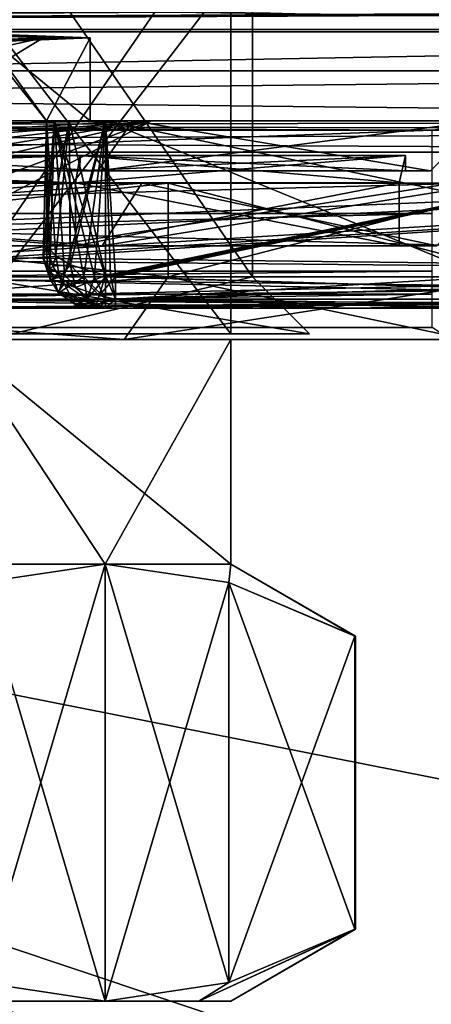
# Model space of a CAD drawing. Header units: metres. Extents: x -205 to 205, y -82 to 82.
# Tile 326 of 426: x 142.61 to 149.2, y -56.65 to -40.88. Entities that reach past the tile are written whole.
import ezdxf

# ---------------------------------------------------------------- set-up
doc = ezdxf.new("R2010")
doc.units = ezdxf.units.M
doc.layers.add('solid_PRT0003', color=7, linetype='CONTINUOUS')

msp = doc.modelspace()

# ---------------------------------------------------------------- linework, layer by layer
at = {"layer": 'solid_PRT0003'}
for points in [[(0, -75), (0, 75), (200, 75)], [(200, -75), (0, -75), (200, 75)], [(89.953697, -41.035542, 108.5), (173.489243, -37.5, 108.5), (88.489235, -37.5, 108.5)], [(89.953697, -41.035542, 108.5), (172.02478, -41.035538, 108.5), (173.489243, -37.5, 108.5)], [(141.843323, -45, 35.354095), (141.843323, -38.484272, 35.354088), (146.339233, -38.484272, 24.5)], [(146.339233, -45, 24.5), (146.339233, -38.484272, 24.5), (141.843323, -38.484272, 13.645911)], [(141.843323, -45, 35.354095), (146.339233, -38.484272, 24.5), (146.339233, -45, 24.5)], [(146.339233, -45, 24.5), (141.843323, -38.484272, 13.645911), (141.843323, -45, 13.645904)], [(90.963112, -40.026123, 108.410858), (168.489243, -41.072483, 108.410858), (93.489235, -41.072483, 108.410858)], [(90.963112, -40.026123, 108.410858), (171.015366, -40.026123, 108.410858), (168.489243, -41.072483, 108.410858)], [(141.59584, -45.910858, 13.893401), (141.59584, -40.199924, 13.893398), (145.989243, -40.199924, 24.5)], [(145.989243, -45.910858, 24.5), (145.989243, -40.199924, 24.5), (141.59584, -40.199924, 35.106602)], [(145.989243, -45.910858, 24.5), (141.59584, -45.910858, 13.893401), (145.989243, -40.199924, 24.5)], [(141.59584, -45.910858, 35.106598), (145.989243, -45.910858, 24.5), (141.59584, -40.199924, 35.106602)], [(150.091385, -40.722591, 75), (111.887085, -40.722591, 75), (93.489235, -41.072483, 108.410858)], [(151.187088, -40.722591, 75), (150.091385, -40.722591, 75), (93.489235, -41.072483, 108.410858)], [(161.731644, -40.722591, 75), (151.187088, -40.722591, 75), (93.489235, -41.072483, 108.410858)], [(165.102692, -40.722591, 75), (161.731644, -40.722591, 75), (93.489235, -41.072483, 108.410858)], [(168.489243, -40.722591, 75), (165.102692, -40.722591, 75), (93.489235, -41.072483, 108.410858)], [(168.489243, -41.072483, 108.410858), (168.489243, -40.722591, 75), (93.489235, -41.072483, 108.410858)], [(89.953697, -41.035542, 108.5), (93.489235, -42.5, 108.5), (172.02478, -41.035538, 108.5)], [(93.489235, -42.5, 108.5), (168.489243, -42.5, 108.5), (172.02478, -41.035538, 108.5)], [(142.030838, -41.104012, 54.124638), (139.357712, -42.5, 50.880692), (143.037094, -42.5, 56.327274)], [(140.515549, -41.713085, 54.987789), (141.376129, -41.107914, 54.497135), (142.983002, -41.170712, 60.493687)], [(141.376129, -41.107914, 54.497135), (142.030838, -41.104012, 54.124638), (143.739243, -41.170776, 60.500038)], [(142.983002, -41.170712, 60.493687), (141.376129, -41.107914, 54.497135), (143.739243, -41.170776, 60.500038)], [(142.030838, -41.104012, 54.124638), (143.037094, -42.5, 56.327274), (143.739243, -42.5, 60.5)], [(143.739243, -41.170776, 60.500038), (142.030838, -41.104012, 54.124638), (143.739243, -42.5, 60.5)], [(142.030792, -41.237541, 66.87545), (143.037094, -42.5, 64.672729), (139.393173, -42.5, 70.088333)], [(141.989243, -41.770679, 60.487469), (140.515549, -41.713085, 54.987789), (142.983002, -41.170712, 60.493687)], [(141.376236, -41.233509, 66.490128), (142.983002, -41.170712, 60.493687), (143.739243, -41.170776, 60.500038)], [(141.989243, -41.770679, 60.487469), (142.983002, -41.170712, 60.493687), (141.376236, -41.233509, 66.490128)], [(141.376236, -41.233509, 66.490128), (143.739243, -41.170776, 60.500038), (142.030792, -41.237541, 66.87545)], [(142.030792, -41.237541, 66.87545), (143.739243, -41.170776, 60.500038), (143.037094, -42.5, 64.672729)], [(143.739243, -41.170776, 60.500038), (143.739243, -42.5, 60.5), (143.037094, -42.5, 64.672729)], [(168.489243, -41.700001, 106.5), (168.489243, -42.5, 107), (93.489235, -42.5, 107)], [(168.489243, -41.700001, 104.5), (168.489243, -42.5, 105), (93.489235, -42.5, 105)], [(93.489235, -41.700001, 106.5), (93.489235, -42.5, 106), (168.489243, -42.5, 106)], [(93.489235, -41.700001, 106.5), (168.489243, -42.5, 106), (168.489243, -41.700001, 106.5)], [(168.489243, -41.700001, 102.5), (168.489243, -42.5, 103), (93.489235, -42.5, 103)], [(93.489235, -41.700001, 104.5), (93.489235, -42.5, 104), (168.489243, -42.5, 104)], [(168.489243, -41.700001, 104.5), (93.489235, -41.700001, 104.5), (168.489243, -42.5, 104)], [(168.489243, -41.700001, 100.5), (168.489243, -42.5, 101), (93.489235, -42.5, 101)], [(93.489235, -41.700001, 102.5), (93.489235, -42.5, 102), (168.489243, -42.5, 102)], [(168.489243, -41.700001, 102.5), (93.489235, -41.700001, 102.5), (168.489243, -42.5, 102)], [(168.489243, -41.700001, 98.5), (168.489243, -42.5, 99), (93.489235, -42.5, 99)], [(93.489235, -41.700001, 100.5), (93.489235, -42.5, 100), (168.489243, -42.5, 100)], [(168.489243, -41.700001, 100.5), (93.489235, -41.700001, 100.5), (168.489243, -42.5, 100)], [(168.489243, -41.700001, 96.5), (168.489243, -42.5, 97), (93.489235, -42.5, 97)], [(93.489235, -41.700001, 98.5), (93.489235, -42.5, 98), (168.489243, -42.5, 98)], [(168.489243, -41.700001, 98.5), (93.489235, -41.700001, 98.5), (168.489243, -42.5, 98)], [(168.489243, -41.700001, 94.5), (168.489243, -42.5, 95), (93.489235, -42.5, 95)], [(93.489235, -41.700001, 96.5), (93.489235, -42.5, 96), (168.489243, -42.5, 96)], [(168.489243, -41.700001, 96.5), (93.489235, -41.700001, 96.5), (168.489243, -42.5, 96)], [(168.489243, -41.700001, 92.5), (168.489243, -42.5, 93), (93.489235, -42.5, 93)], [(93.489235, -41.700001, 94.5), (93.489235, -42.5, 94), (168.489243, -42.5, 94)], [(168.489243, -41.700001, 94.5), (93.489235, -41.700001, 94.5), (168.489243, -42.5, 94)], [(168.489243, -41.700001, 90.5), (168.489243, -42.5, 91), (93.489235, -42.5, 91)], [(93.489235, -41.700001, 92.5), (93.489235, -42.5, 92), (168.489243, -42.5, 92)], [(168.489243, -41.700001, 92.5), (93.489235, -41.700001, 92.5), (168.489243, -42.5, 92)], [(168.489243, -41.700001, 88.5), (168.489243, -42.5, 89), (93.489235, -42.5, 89)], [(93.489235, -41.700001, 90.5), (93.489235, -42.5, 90), (168.489243, -42.5, 90)], [(168.489243, -41.700001, 90.5), (93.489235, -41.700001, 90.5), (168.489243, -42.5, 90)], [(168.489243, -41.700001, 86.5), (168.489243, -42.5, 87), (93.489235, -42.5, 87)], [(93.489235, -41.700001, 88.5), (93.489235, -42.5, 88), (168.489243, -42.5, 88)], [(168.489243, -41.700001, 88.5), (93.489235, -41.700001, 88.5), (168.489243, -42.5, 88)], [(168.489243, -41.700001, 84.5), (168.489243, -42.5, 85), (93.489235, -42.5, 85)], [(93.489235, -41.700001, 86.5), (93.489235, -42.5, 86), (168.489243, -42.5, 86)], [(168.489243, -41.700001, 86.5), (93.489235, -41.700001, 86.5), (168.489243, -42.5, 86)], [(168.489243, -41.700001, 82.5), (168.489243, -42.5, 83), (93.489235, -42.5, 83)], [(93.489235, -41.700001, 84.5), (93.489235, -42.5, 84), (168.489243, -42.5, 84)], [(168.489243, -41.700001, 84.5), (93.489235, -41.700001, 84.5), (168.489243, -42.5, 84)], [(168.489243, -41.700001, 80.5), (168.489243, -42.5, 81), (93.489235, -42.5, 81)], [(93.489235, -41.700001, 82.5), (93.489235, -42.5, 82), (168.489243, -42.5, 82)], [(168.489243, -41.700001, 82.5), (93.489235, -41.700001, 82.5), (168.489243, -42.5, 82)], [(168.489243, -41.700001, 78.5), (168.489243, -42.5, 79), (93.489235, -42.5, 79)], [(93.489235, -41.700001, 80.5), (93.489235, -42.5, 80), (168.489243, -42.5, 80)], [(168.489243, -41.700001, 80.5), (93.489235, -41.700001, 80.5), (168.489243, -42.5, 80)], [(168.489243, -41.700001, 76.5), (168.489243, -42.5, 77), (93.489235, -42.5, 77)], [(93.489235, -41.700001, 78.5), (93.489235, -42.5, 78), (168.489243, -42.5, 78)], [(168.489243, -41.700001, 78.5), (93.489235, -41.700001, 78.5), (168.489243, -42.5, 78)], [(93.489235, -41.700001, 76.5), (93.489235, -42.5, 76), (168.489243, -42.5, 76)], [(168.489243, -41.700001, 76.5), (93.489235, -41.700001, 76.5), (168.489243, -42.5, 76)], [(93.489235, -41.700001, 106.5), (168.489243, -41.700001, 106.5), (93.489235, -42.5, 107)], [(168.489243, -41.700001, 104.5), (93.489235, -42.5, 105), (93.489235, -41.700001, 104.5)], [(168.489243, -41.700001, 102.5), (93.489235, -42.5, 103), (93.489235, -41.700001, 102.5)], [(168.489243, -41.700001, 100.5), (93.489235, -42.5, 101), (93.489235, -41.700001, 100.5)], [(168.489243, -41.700001, 98.5), (93.489235, -42.5, 99), (93.489235, -41.700001, 98.5)], [(168.489243, -41.700001, 96.5), (93.489235, -42.5, 97), (93.489235, -41.700001, 96.5)], [(168.489243, -41.700001, 94.5), (93.489235, -42.5, 95), (93.489235, -41.700001, 94.5)], [(168.489243, -41.700001, 92.5), (93.489235, -42.5, 93), (93.489235, -41.700001, 92.5)], [(168.489243, -41.700001, 90.5), (93.489235, -42.5, 91), (93.489235, -41.700001, 90.5)], [(168.489243, -41.700001, 88.5), (93.489235, -42.5, 89), (93.489235, -41.700001, 88.5)], [(168.489243, -41.700001, 86.5), (93.489235, -42.5, 87), (93.489235, -41.700001, 86.5)], [(168.489243, -41.700001, 84.5), (93.489235, -42.5, 85), (93.489235, -41.700001, 84.5)], [(168.489243, -41.700001, 82.5), (93.489235, -42.5, 83), (93.489235, -41.700001, 82.5)], [(168.489243, -41.700001, 80.5), (93.489235, -42.5, 81), (93.489235, -41.700001, 80.5)], [(168.489243, -41.700001, 78.5), (93.489235, -42.5, 79), (93.489235, -41.700001, 78.5)], [(168.489243, -41.700001, 76.5), (93.489235, -42.5, 77), (93.489235, -41.700001, 76.5)], [(93.489235, -42.5, 108.5), (168.489243, -42.5, 107), (168.489243, -42.5, 108.5)], [(93.489235, -42.5, 108.5), (93.489235, -42.5, 107), (168.489243, -42.5, 107)], [(93.489235, -42.5, 106), (168.489243, -42.5, 105), (168.489243, -42.5, 106)], [(93.489235, -42.5, 106), (93.489235, -42.5, 105), (168.489243, -42.5, 105)], [(93.489235, -42.5, 104), (168.489243, -42.5, 103), (168.489243, -42.5, 104)], [(93.489235, -42.5, 104), (93.489235, -42.5, 103), (168.489243, -42.5, 103)], [(93.489235, -42.5, 102), (168.489243, -42.5, 101), (168.489243, -42.5, 102)], [(93.489235, -42.5, 102), (93.489235, -42.5, 101), (168.489243, -42.5, 101)], [(93.489235, -42.5, 100), (168.489243, -42.5, 99), (168.489243, -42.5, 100)], [(93.489235, -42.5, 100), (93.489235, -42.5, 99), (168.489243, -42.5, 99)], [(93.489235, -42.5, 98), (168.489243, -42.5, 97), (168.489243, -42.5, 98)], [(93.489235, -42.5, 98), (93.489235, -42.5, 97), (168.489243, -42.5, 97)], [(93.489235, -42.5, 96), (168.489243, -42.5, 95), (168.489243, -42.5, 96)], [(93.489235, -42.5, 96), (93.489235, -42.5, 95), (168.489243, -42.5, 95)], [(93.489235, -42.5, 94), (168.489243, -42.5, 93), (168.489243, -42.5, 94)], [(93.489235, -42.5, 94), (93.489235, -42.5, 93), (168.489243, -42.5, 93)], [(93.489235, -42.5, 92), (168.489243, -42.5, 91), (168.489243, -42.5, 92)], [(93.489235, -42.5, 92), (93.489235, -42.5, 91), (168.489243, -42.5, 91)], [(93.489235, -42.5, 90), (168.489243, -42.5, 89), (168.489243, -42.5, 90)], [(93.489235, -42.5, 90), (93.489235, -42.5, 89), (168.489243, -42.5, 89)], [(93.489235, -42.5, 88), (168.489243, -42.5, 87), (168.489243, -42.5, 88)], [(93.489235, -42.5, 88), (93.489235, -42.5, 87), (168.489243, -42.5, 87)], [(93.489235, -42.5, 86), (168.489243, -42.5, 85), (168.489243, -42.5, 86)], [(93.489235, -42.5, 86), (93.489235, -42.5, 85), (168.489243, -42.5, 85)], [(93.489235, -42.5, 84), (168.489243, -42.5, 83), (168.489243, -42.5, 84)], [(93.489235, -42.5, 84), (93.489235, -42.5, 83), (168.489243, -42.5, 83)], [(93.489235, -42.5, 82), (168.489243, -42.5, 81), (168.489243, -42.5, 82)], [(93.489235, -42.5, 82), (93.489235, -42.5, 81), (168.489243, -42.5, 81)], [(93.489235, -42.5, 80), (168.489243, -42.5, 79), (168.489243, -42.5, 80)], [(93.489235, -42.5, 80), (93.489235, -42.5, 79), (168.489243, -42.5, 79)], [(93.489235, -42.5, 78), (168.489243, -42.5, 77), (168.489243, -42.5, 78)], [(93.489235, -42.5, 78), (93.489235, -42.5, 77), (168.489243, -42.5, 77)], [(93.489235, -42.5, 76), (168.489243, -42.5, 75.5), (168.489243, -42.5, 76)], [(93.489235, -42.5, 76), (93.489235, -42.5, 75.5), (168.489243, -42.5, 75.5)], [(93.489235, -42.646446, 75.146446), (168.489243, -42.5, 75.5), (93.489235, -42.5, 75.5)], [(168.489243, -42.646446, 75.146446), (168.489243, -42.5, 75.5), (93.489235, -42.646446, 75.146446)], [(130.989243, -42.5, 43.5), (168.489243, -42.5, 45.5), (93.489235, -42.5, 45.5)], [(168.489243, -42.646446, 45.853554), (93.489235, -42.5, 45.5), (168.489243, -42.5, 45.5)], [(93.489235, -42.646446, 45.853554), (93.489235, -42.5, 45.5), (168.489243, -42.646446, 45.853554)], [(112.056351, -42.5, 3.5), (112.783806, -42.647507, 3.5), (149.216187, -42.647507, 3.5)], [(112.056351, -42.5, 3.5), (149.216187, -42.647507, 3.5), (149.922119, -42.5, 3.5)], [(130.989243, -42.5, 5.5), (112.056351, -42.5, 3.5), (149.922119, -42.5, 3.5)], [(130.989243, -42.5, 43.5), (144.424255, -42.5, 37.935024), (168.489243, -42.5, 45.5)], [(144.424255, -42.5, 11.064974), (130.989243, -42.5, 5.5), (149.922119, -42.5, 3.5)], [(130.989243, -43.299999, 6.3), (130.989243, -42.5, 5.5), (144.424255, -42.5, 11.064974)], [(130.989243, -43.299999, 6.3), (144.424255, -42.5, 11.064974), (143.858536, -43.299999, 11.630616)], [(143.858536, -43.299999, 37.369385), (144.424255, -42.5, 37.935024), (130.989243, -42.5, 43.5)], [(143.858536, -43.299999, 37.369385), (130.989243, -42.5, 43.5), (130.989243, -43.299999, 42.700001)], [(139.880951, -45, 48), (155.989212, -42.5, 48), (133.55098, -42.5, 48)], [(139.357712, -42.5, 50.880692), (133.55098, -42.5, 48), (155.989212, -42.5, 48)], [(144.727493, -42.5, 73), (133.55098, -42.655334, 73), (133.55098, -42.5, 73)], [(139.393173, -42.5, 70.088333), (144.727493, -42.5, 73), (133.55098, -42.5, 73)], [(144.727493, -42.5, 73), (134.101166, -43.372124, 73), (133.55098, -42.655334, 73)], [(144.727493, -42.5, 73), (134.638184, -43.671513, 73), (134.101166, -43.372124, 73)], [(144.727493, -42.5, 73), (135.419022, -44.008095, 73), (134.638184, -43.671513, 73)], [(144.727493, -42.5, 73), (136.502304, -44.396141, 73), (135.419022, -44.008095, 73)], [(144.727493, -42.5, 73), (138.342056, -44.863537, 73), (136.502304, -44.396141, 73)], [(144.727493, -42.5, 73), (139.880951, -45, 73), (138.342056, -44.863537, 73)], [(143.167389, -42.5, 55.420036), (139.357712, -42.5, 50.880692), (155.989212, -42.5, 48)], [(143.167389, -42.5, 55.420036), (143.037094, -42.5, 56.327274), (139.357712, -42.5, 50.880692)], [(139.393173, -42.5, 70.088333), (143.982025, -42.5, 66), (144.727493, -42.5, 73)], [(139.393173, -42.5, 70.088333), (143.037094, -42.5, 64.672729), (143.167389, -42.5, 65.579964)], [(139.393173, -42.5, 70.088333), (143.167389, -42.5, 65.579964), (143.982025, -42.5, 66)], [(139.880951, -45, 48), (156.011032, -45, 48), (155.989212, -42.5, 48)], [(155.989212, -42.5, 73), (156.011032, -45, 73), (139.880951, -45, 73)], [(144.727493, -42.5, 73), (155.989212, -42.5, 73), (139.880951, -45, 73)], [(142.985184, -44.704075, 55.920582), (143.037094, -44.5, 56.327274), (143.167389, -42.5, 55.420036)], [(143.093552, -44.86681, 55.541065), (142.985184, -44.704075, 55.920582), (143.167389, -42.5, 55.420036)], [(142.985199, -44.704212, 65.079727), (143.037094, -42.5, 64.672729), (143.037094, -44.5, 64.672729)], [(143.093903, -44.867088, 65.459625), (143.037094, -42.5, 64.672729), (142.985199, -44.704212, 65.079727)], [(143.402054, -42.5, 64.185356), (143.037094, -44.5, 64.672729), (143.037094, -42.5, 64.672729)], [(143.190948, -44.662399, 64.388268), (143.037094, -44.5, 64.672729), (143.402054, -42.5, 64.185356)], [(143.402054, -42.5, 56.814644), (143.739243, -42.5, 60.5), (143.037094, -42.5, 56.327274)], [(143.190903, -44.662354, 56.611656), (143.402054, -42.5, 56.814644), (143.037094, -42.5, 56.327274)], [(143.037094, -44.5, 56.327274), (143.037094, -42.5, 56.327274), (143.167389, -42.5, 55.420036)], [(143.037094, -44.5, 56.327274), (143.190903, -44.662354, 56.611656), (143.037094, -42.5, 56.327274)], [(143.402054, -42.5, 64.185356), (143.037094, -42.5, 64.672729), (143.739243, -42.5, 60.5)], [(143.093903, -44.867088, 65.459625), (143.167389, -42.5, 65.579964), (143.037094, -42.5, 64.672729)], [(143.326385, -44.96714, 55.244923), (143.093552, -44.86681, 55.541065), (143.167389, -42.5, 55.420036)], [(143.326202, -44.967075, 65.754913), (143.167389, -42.5, 65.579964), (143.093903, -44.867088, 65.459625)], [(143.167389, -42.5, 55.420036), (155.989212, -42.5, 48), (143.982025, -42.5, 55)], [(143.326385, -44.96714, 55.244923), (143.167389, -42.5, 55.420036), (143.982025, -42.5, 55)], [(143.982025, -45, 66), (143.982025, -42.5, 66), (143.167389, -42.5, 65.579964)], [(143.807129, -45, 65.984589), (143.982025, -45, 66), (143.167389, -42.5, 65.579964)], [(143.807129, -45, 65.984589), (143.167389, -42.5, 65.579964), (143.637619, -45, 65.93882)], [(143.326202, -44.967075, 65.754913), (143.637619, -45, 65.93882), (143.167389, -42.5, 65.579964)], [(143.190903, -44.662354, 56.611656), (143.420593, -44.803532, 56.827522), (143.402054, -42.5, 56.814644)], [(143.42067, -44.80357, 64.172424), (143.190948, -44.662399, 64.388268), (143.402054, -42.5, 64.185356)], [(143.326385, -44.96714, 55.244923), (143.982025, -42.5, 55), (143.637619, -45, 55.061176)], [(143.402054, -42.5, 56.814644), (143.982025, -44.975231, 57), (143.982025, -42.5, 57)], [(143.420593, -44.803532, 56.827522), (143.982025, -44.975231, 57), (143.402054, -42.5, 56.814644)], [(143.402054, -42.5, 56.814644), (143.982025, -42.5, 57), (143.739243, -42.5, 60.5)], [(143.402054, -42.5, 64.185356), (143.739243, -42.5, 60.5), (143.982025, -42.5, 64)], [(143.42067, -44.80357, 64.172424), (143.402054, -42.5, 64.185356), (143.982025, -42.5, 64)], [(143.42067, -44.80357, 64.172424), (143.982025, -42.5, 64), (143.982025, -44.975231, 64)], [(143.637619, -45, 55.061176), (143.982025, -42.5, 55), (143.807129, -45, 55.015411)], [(143.739243, -42.5, 60.5), (143.982025, -42.5, 57), (143.982025, -42.5, 64)], [(143.807129, -45, 55.015411), (143.982025, -42.5, 55), (143.982025, -45, 55)], [(143.858536, -43.299999, 11.630616), (144.424255, -42.5, 11.064974), (149.989243, -42.5, 24.5)], [(143.858536, -43.299999, 11.630616), (149.989243, -42.5, 24.5), (149.189224, -43.299999, 24.5)], [(149.189224, -43.299999, 24.5), (144.424255, -42.5, 37.935024), (143.858536, -43.299999, 37.369385)], [(143.982025, -42.5, 55), (155.989212, -42.5, 48), (155.989212, -42.5, 55)], [(143.982025, -42.5, 66), (155.989212, -42.5, 66), (144.727493, -42.5, 73)], [(155.989212, -42.5, 64), (144.062317, -44.993767, 64), (143.982025, -44.975231, 64)], [(143.982025, -42.5, 64), (155.989212, -42.5, 64), (143.982025, -44.975231, 64)], [(143.982025, -42.5, 57), (144.144547, -45, 57), (150.077789, -45, 57)], [(143.982025, -42.5, 57), (144.062317, -44.993767, 57), (144.144547, -45, 57)], [(155.989212, -42.5, 57), (143.982025, -42.5, 57), (150.077789, -45, 57)], [(143.982025, -42.5, 57), (143.982025, -44.975231, 57), (144.062317, -44.993767, 57)], [(143.982025, -42.5, 64), (143.982025, -42.5, 57), (155.989212, -42.5, 57)], [(143.982025, -42.5, 64), (155.989212, -42.5, 57), (155.989212, -42.5, 64)], [(155.989212, -42.5, 55), (156.011032, -45, 55), (143.982025, -45, 55)], [(143.982025, -42.5, 55), (155.989212, -42.5, 55), (143.982025, -45, 55)], [(156.011032, -45, 66), (155.989212, -42.5, 66), (143.982025, -42.5, 66)], [(143.982025, -45, 66), (156.011032, -45, 66), (143.982025, -42.5, 66)], [(155.989212, -42.5, 64), (144.144547, -45, 64), (144.062317, -44.993767, 64)], [(155.989212, -42.5, 64), (150.077789, -45, 64), (144.144547, -45, 64)], [(144.424255, -42.5, 37.935024), (168.489243, -42.5, 14.5), (168.489243, -42.5, 45.5)], [(144.424255, -42.5, 37.935024), (154.40741, -42.5, 14.5), (168.489243, -42.5, 14.5)], [(144.424255, -42.5, 37.935024), (149.989243, -42.5, 24.5), (154.40741, -42.5, 14.5)], [(144.424255, -42.5, 11.064974), (149.922119, -42.5, 3.5), (149.922119, -42.5, 12.5)], [(149.989243, -42.5, 24.5), (144.424255, -42.5, 11.064974), (149.922119, -42.5, 12.5)], [(149.189224, -43.299999, 24.5), (149.989243, -42.5, 24.5), (144.424255, -42.5, 37.935024)], [(155.989212, -42.5, 66), (155.989212, -42.5, 73), (144.727493, -42.5, 73)], [(93.489235, -42.646446, 45.853554), (168.489243, -43, 46), (93.489235, -43, 46)], [(93.489235, -42.646446, 45.853554), (168.489243, -42.646446, 45.853554), (168.489243, -43, 46)], [(168.489243, -42.646446, 75.146446), (93.489235, -43, 75), (168.489243, -43, 75)], [(168.489243, -42.646446, 75.146446), (93.489235, -42.646446, 75.146446), (93.489235, -43, 75)], [(112.783806, -43.983814, 3.112886), (149.216187, -43.983814, 3.112886), (149.216187, -42.647507, 3.5)], [(112.783806, -43.983814, 3.112886), (149.216187, -42.647507, 3.5), (112.783806, -42.647507, 3.5)], [(93.489235, -45, 46), (168.489243, -43, 46), (130.989243, -44.558178, 46)], [(93.489235, -43, 46), (168.489243, -43, 46), (93.489235, -45, 46)], [(168.489243, -45, 75), (93.489235, -43, 75), (130.989227, -44.558178, 75)], [(168.489243, -43, 75), (93.489235, -43, 75), (168.489243, -45, 75)], [(168.489243, -43, 46), (133.665665, -44.668198, 46), (130.989243, -44.558178, 46)], [(143.575729, -43.054077, 37.086502), (143.575424, -43.299999, 37.086807), (130.989243, -43.299999, 42.299999)], [(143.575729, -43.054077, 37.086502), (130.989243, -43.299999, 42.299999), (130.989243, -43.054077, 42.299999)], [(130.989243, -43.054077, 6.7), (130.989243, -43.299999, 6.7), (143.575348, -43.299999, 11.913119)], [(143.575729, -43.054077, 11.913499), (130.989243, -43.054077, 6.7), (143.575348, -43.299999, 11.913119)], [(143.575729, -43.054077, 11.913499), (143.50502, -43.489967, 11.98421), (130.989243, -43.489967, 6.8)], [(143.575729, -43.054077, 11.913499), (130.989243, -43.489967, 6.8), (130.989243, -43.266361, 6.77468)], [(130.989243, -43.054077, 42.299999), (130.989243, -43.266361, 42.225319), (143.50502, -43.489967, 37.015789)], [(143.575729, -43.054077, 37.086502), (130.989243, -43.054077, 42.299999), (143.50502, -43.489967, 37.015789)], [(143.575729, -43.054077, 11.913499), (130.989243, -43.266361, 6.77468), (130.989243, -43.054077, 6.7)], [(168.489243, -43, 46), (136.926392, -44.940296, 46), (133.665665, -44.668198, 46)], [(168.489243, -43, 46), (137.599625, -44.985603, 46), (136.926392, -44.940296, 46)], [(168.489243, -43, 46), (138.204666, -45, 46), (137.599625, -44.985603, 46)], [(168.489243, -43, 46), (168.489243, -45, 46), (138.204666, -45, 46)], [(143.575729, -43.054077, 37.086502), (143.50502, -43.489967, 37.015789), (148.68924, -43.489967, 24.5)], [(148.78923, -43.054077, 24.5), (148.68924, -43.489967, 24.5), (143.50502, -43.489967, 11.98421)], [(143.575729, -43.054077, 11.913499), (148.78923, -43.054077, 24.5), (143.50502, -43.489967, 11.98421)], [(143.575729, -43.054077, 11.913499), (143.575348, -43.299999, 11.913119), (148.78923, -43.299999, 24.500015)], [(148.78923, -43.054077, 24.5), (148.78923, -43.299999, 24.500015), (143.575424, -43.299999, 37.086807)], [(148.78923, -43.054077, 24.5), (143.575424, -43.299999, 37.086807), (143.575729, -43.054077, 37.086502)], [(143.575729, -43.054077, 11.913499), (148.78923, -43.299999, 24.500015), (148.78923, -43.054077, 24.5)], [(148.78923, -43.054077, 24.5), (143.575729, -43.054077, 37.086502), (148.68924, -43.489967, 24.5)], [(130.989243, -43.266361, 42.225319), (130.989243, -43.489967, 42.200001), (143.50502, -43.489967, 37.015789)], [(143.575424, -43.299999, 37.086807), (143.858536, -43.299999, 37.369385), (130.989243, -43.299999, 42.700001)], [(143.575424, -43.299999, 37.086807), (130.989243, -43.299999, 42.700001), (130.989243, -43.299999, 42.299999)], [(130.989243, -43.299999, 6.7), (130.989243, -43.299999, 6.3), (143.858536, -43.299999, 11.630616)], [(143.575348, -43.299999, 11.913119), (130.989243, -43.299999, 6.7), (143.858536, -43.299999, 11.630616)], [(148.78923, -43.299999, 24.500015), (143.575348, -43.299999, 11.913119), (143.858536, -43.299999, 11.630616)], [(143.575424, -43.299999, 37.086807), (148.78923, -43.299999, 24.500015), (143.858536, -43.299999, 37.369385)], [(148.78923, -43.299999, 24.500015), (149.189224, -43.299999, 24.5), (143.858536, -43.299999, 37.369385)], [(148.78923, -43.299999, 24.500015), (143.858536, -43.299999, 11.630616), (149.189224, -43.299999, 24.5)], [(143.50502, -43.489967, 11.98421), (143.505081, -44.5, 11.984265), (130.989243, -44.5, 6.8)], [(143.50502, -43.489967, 11.98421), (130.989243, -44.5, 6.8), (130.989243, -43.489967, 6.8)], [(130.989243, -43.489967, 42.200001), (130.989243, -44.5, 42.200001), (143.505066, -44.5, 37.015751)], [(143.50502, -43.489967, 37.015789), (130.989243, -43.489967, 42.200001), (143.505066, -44.5, 37.015751)], [(144.56575, -43.5, 38.076378), (130.989243, -44.5, 42.799999), (130.989243, -43.5, 43.700001)], [(144.56575, -43.5, 38.076378), (143.929352, -44.5, 37.439999), (130.989243, -44.5, 42.799999)], [(144.990036, -43.5, 38.500626), (144.56575, -43.5, 38.076378), (130.989243, -43.5, 43.700001)], [(144.990036, -43.5, 38.500626), (130.989243, -43.5, 43.700001), (130.989243, -43.5, 44.299999)], [(143.929337, -44.5, 11.559986), (130.989243, -43.5, 5.3), (130.989243, -44.5, 6.2)], [(144.565765, -43.5, 10.923637), (130.989243, -43.5, 5.3), (143.929337, -44.5, 11.559986)], [(130.989243, -43.5, 4.7), (130.989243, -43.5, 5.3), (144.565765, -43.5, 10.923637)], [(144.990021, -43.5, 10.499358), (130.989243, -43.5, 4.7), (144.565765, -43.5, 10.923637)], [(144.990021, -43.5, 10.499358), (130.989243, -45, 4.7), (130.989243, -43.5, 4.7)], [(144.989944, -45, 10.499286), (130.989243, -45, 4.7), (144.990021, -43.5, 10.499358)], [(144.989944, -45, 38.500713), (130.989243, -43.5, 44.299999), (130.989243, -45, 44.299999)], [(144.989944, -45, 38.500713), (144.990036, -43.5, 38.500626), (130.989243, -43.5, 44.299999)], [(143.50502, -43.489967, 37.015789), (143.505066, -44.5, 37.015751), (148.689224, -44.5, 24.5)], [(148.68924, -43.489967, 24.5), (143.50502, -43.489967, 37.015789), (148.689224, -44.5, 24.5)], [(143.50502, -43.489967, 11.98421), (148.68924, -43.489967, 24.5), (143.505081, -44.5, 11.984265)], [(148.68924, -43.489967, 24.5), (148.689224, -44.5, 24.5), (143.505081, -44.5, 11.984265)], [(144.565765, -43.5, 10.923637), (143.929337, -44.5, 11.559986), (149.28923, -44.5, 24.500002)], [(150.18924, -43.5, 24.499996), (149.28923, -44.5, 24.500002), (143.929352, -44.5, 37.439999)], [(144.56575, -43.5, 38.076378), (150.18924, -43.5, 24.499996), (143.929352, -44.5, 37.439999)], [(144.990036, -43.5, 38.500626), (150.18924, -43.5, 24.499996), (144.56575, -43.5, 38.076378)], [(150.18924, -43.5, 24.499996), (144.565765, -43.5, 10.923637), (149.28923, -44.5, 24.500002)], [(144.990021, -43.5, 10.499358), (144.565765, -43.5, 10.923637), (150.18924, -43.5, 24.499996)], [(144.989944, -45, 38.500713), (150.78923, -45, 24.5), (144.990036, -43.5, 38.500626)], [(144.989944, -45, 10.499286), (144.990021, -43.5, 10.499358), (150.78923, -43.5, 24.500006)], [(150.78923, -45, 24.5), (144.989944, -45, 10.499286), (150.78923, -43.5, 24.500006)], [(144.990021, -43.5, 10.499358), (150.18924, -43.5, 24.499996), (150.78923, -43.5, 24.500006)], [(150.78923, -43.5, 24.500006), (150.18924, -43.5, 24.499996), (144.990036, -43.5, 38.500626)], [(150.78923, -45, 24.5), (150.78923, -43.5, 24.500006), (144.990036, -43.5, 38.500626)], [(112.783806, -44.906277, 2.071429), (149.216187, -44.906277, 2.071429), (149.216187, -43.983814, 3.112886)], [(112.783806, -43.983814, 3.112886), (112.783806, -44.906277, 2.071429), (149.216187, -43.983814, 3.112886)], [(130.989227, -44.558178, 75), (133.665634, -44.668194, 75), (168.489243, -45, 75)], [(130.989243, -44.5, 42.200001), (130.989243, -44.5, 42.799999), (143.929352, -44.5, 37.439999)], [(143.505081, -44.5, 11.984265), (143.929337, -44.5, 11.559986), (130.989243, -44.5, 6.2)], [(143.505081, -44.5, 11.984265), (130.989243, -44.5, 6.2), (130.989243, -44.5, 6.8)], [(143.505066, -44.5, 37.015751), (130.989243, -44.5, 42.200001), (143.929352, -44.5, 37.439999)], [(143.055588, -44.911888, 56.113991), (143.037094, -44.5, 56.327274), (142.985184, -44.704075, 55.920582)], [(142.985199, -44.704212, 65.079727), (143.037094, -44.5, 64.672729), (143.055603, -44.911964, 64.886055)], [(143.055603, -44.911964, 64.886055), (143.037094, -44.5, 64.672729), (143.137985, -44.825153, 64.544624)], [(143.190948, -44.662399, 64.388268), (143.137985, -44.825153, 64.544624), (143.037094, -44.5, 64.672729)], [(143.138, -44.825199, 56.455395), (143.190903, -44.662354, 56.611656), (143.037094, -44.5, 56.327274)], [(143.055588, -44.911888, 56.113991), (143.138, -44.825199, 56.455395), (143.037094, -44.5, 56.327274)], [(148.689224, -44.5, 24.5), (143.505066, -44.5, 37.015751), (143.929352, -44.5, 37.439999)], [(143.505081, -44.5, 11.984265), (148.689224, -44.5, 24.5), (143.929337, -44.5, 11.559986)], [(148.689224, -44.5, 24.5), (149.28923, -44.5, 24.500002), (143.929337, -44.5, 11.559986)], [(148.689224, -44.5, 24.5), (143.929352, -44.5, 37.439999), (149.28923, -44.5, 24.500002)], [(133.665634, -44.668194, 75), (138.204666, -45, 75), (168.489243, -45, 75)], [(143.055588, -44.911888, 56.113991), (142.985184, -44.704075, 55.920582), (143.093552, -44.86681, 55.541065)], [(142.985199, -44.704212, 65.079727), (143.055603, -44.911964, 64.886055), (143.09877, -45.037056, 64.964935)], [(143.093903, -44.867088, 65.459625), (142.985199, -44.704212, 65.079727), (143.09877, -45.037056, 64.964935)], [(143.42067, -44.80357, 64.172424), (143.137985, -44.825153, 64.544624), (143.190948, -44.662399, 64.388268)], [(143.138, -44.825199, 56.455395), (143.244873, -45.007656, 56.511097), (143.190903, -44.662354, 56.611656)], [(143.244873, -45.007656, 56.511097), (143.420593, -44.803532, 56.827522), (143.190903, -44.662354, 56.611656)], [(112.783806, -45.275261, 1.654846), (149.216187, -45.275261, 1.654846), (149.216187, -44.906277, 2.071429)], [(112.783806, -45.275261, 1.654846), (149.216187, -44.906277, 2.071429), (112.783806, -44.906277, 2.071429)], [(143.055588, -44.911888, 56.113991), (143.244873, -45.007656, 56.511097), (143.138, -44.825199, 56.455395)], [(143.055588, -44.911888, 56.113991), (143.093552, -44.86681, 55.541065), (143.098755, -45.037022, 56.035088)], [(143.055588, -44.911888, 56.113991), (143.098755, -45.037022, 56.035088), (143.244873, -45.007656, 56.511097)], [(143.055603, -44.911964, 64.886055), (143.137985, -44.825153, 64.544624), (143.244873, -45.007656, 64.488899)], [(143.09877, -45.037056, 64.964935), (143.055603, -44.911964, 64.886055), (143.244873, -45.007656, 64.488899)], [(143.231918, -45.252563, 55.56356), (143.093552, -44.86681, 55.541065), (143.326385, -44.96714, 55.244923)], [(143.231918, -45.252563, 55.56356), (143.098755, -45.037022, 56.035088), (143.093552, -44.86681, 55.541065)], [(143.093903, -44.867088, 65.459625), (143.09877, -45.037056, 64.964935), (143.231934, -45.25259, 65.43644)], [(143.326202, -44.967075, 65.754913), (143.093903, -44.867088, 65.459625), (143.231934, -45.25259, 65.43644)], [(143.42067, -44.80357, 64.172424), (143.244873, -45.007656, 64.488899), (143.137985, -44.825153, 64.544624)], [(143.501953, -45.17128, 56.747215), (143.420593, -44.803532, 56.827522), (143.244873, -45.007656, 56.511097)], [(143.501953, -45.17128, 64.252785), (143.244873, -45.007656, 64.488899), (143.42067, -44.80357, 64.172424)], [(143.420593, -44.803532, 56.827522), (143.881485, -45.29686, 56.869377), (143.982025, -44.975231, 57)], [(143.501953, -45.17128, 56.747215), (143.881485, -45.29686, 56.869377), (143.420593, -44.803532, 56.827522)], [(143.501953, -45.17128, 64.252785), (143.42067, -44.80357, 64.172424), (143.982025, -44.975231, 64)], [(130.989243, -45, 44.299999), (130.989243, -46, 43.299999), (144.282791, -46, 37.793648)], [(144.989944, -45, 38.500713), (130.989243, -45, 44.299999), (144.282791, -46, 37.793648)], [(144.989944, -45, 10.499286), (144.282791, -46, 11.206351), (130.989243, -46, 5.7)], [(144.989944, -45, 10.499286), (130.989243, -46, 5.7), (130.989243, -45, 4.7)], [(168.489243, -45.353554, 46.146446), (138.204666, -45, 46), (168.489243, -45, 46)], [(168.489243, -45.353554, 46.146446), (138.204666, -45.353527, 46.14642), (138.204666, -45, 46)], [(138.204666, -45.353504, 74.853607), (168.489243, -45, 75), (138.204666, -45, 75)], [(168.489243, -45.353554, 74.853554), (168.489243, -45, 75), (138.204666, -45.353504, 74.853607)], [(139.880951, -45.353542, 47.853565), (156.011032, -45, 48), (139.880951, -45, 48)], [(156.011032, -45.35355, 47.853554), (156.011032, -45, 48), (139.880951, -45.353542, 47.853565)], [(156.011032, -45.35355, 73.146446), (139.880951, -45, 73), (156.011032, -45, 73)], [(139.880951, -45.353565, 73.146461), (139.880951, -45, 73), (156.011032, -45.35355, 73.146446)], [(147.250092, -45.910858, 24.5), (146.339233, -45, 24.5), (141.843323, -45, 13.645904)], [(142.487396, -45.910858, 13.001837), (147.250092, -45.910858, 24.5), (141.843323, -45, 13.645904)], [(142.487396, -45.910858, 35.998165), (141.843323, -45, 35.354095), (146.339233, -45, 24.5)], [(147.250092, -45.910858, 24.5), (142.487396, -45.910858, 35.998165), (146.339233, -45, 24.5)], [(143.098755, -45.037022, 56.035088), (143.323685, -45.107826, 56.535461), (143.244873, -45.007656, 56.511097)], [(143.098755, -45.037022, 56.035088), (143.224823, -45.239452, 55.885586), (143.323685, -45.107826, 56.535461)], [(143.231918, -45.252563, 55.56356), (143.224823, -45.239452, 55.885586), (143.098755, -45.037022, 56.035088)], [(143.09877, -45.037056, 64.964935), (143.244873, -45.007656, 64.488899), (143.323547, -45.107666, 64.464569)], [(143.22493, -45.239571, 65.114517), (143.09877, -45.037056, 64.964935), (143.323547, -45.107666, 64.464569)], [(143.231934, -45.25259, 65.43644), (143.09877, -45.037056, 64.964935), (143.22493, -45.239571, 65.114517)], [(143.231918, -45.252563, 55.56356), (143.326385, -44.96714, 55.244923), (143.637619, -45, 55.061176)], [(143.231918, -45.252563, 55.56356), (143.637619, -45, 55.061176), (143.688065, -45.353558, 55.198666)], [(143.326202, -44.967075, 65.754913), (143.231934, -45.25259, 65.43644), (143.688065, -45.353577, 65.801315)], [(143.501953, -45.17128, 64.252785), (143.323547, -45.107666, 64.464569), (143.244873, -45.007656, 64.488899)], [(143.501953, -45.17128, 56.747215), (143.244873, -45.007656, 56.511097), (143.323685, -45.107826, 56.535461)], [(143.326202, -44.967075, 65.754913), (143.688065, -45.353577, 65.801315), (143.637619, -45, 65.93882)], [(143.501953, -45.17128, 64.252785), (143.982025, -44.975231, 64), (143.881485, -45.29686, 64.130623)], [(143.637619, -45, 55.061176), (143.807129, -45, 55.015411), (143.982025, -45.353565, 55.146458)], [(143.688065, -45.353558, 55.198666), (143.637619, -45, 55.061176), (143.982025, -45.353565, 55.146458)], [(143.807129, -45, 65.984589), (143.637619, -45, 65.93882), (143.688065, -45.353577, 65.801315)], [(143.688065, -45.353577, 65.801315), (143.982025, -45.353554, 65.853554), (143.982025, -45, 66)], [(143.807129, -45, 65.984589), (143.688065, -45.353577, 65.801315), (143.982025, -45, 66)], [(143.807129, -45, 55.015411), (143.982025, -45, 55), (143.982025, -45.353565, 55.146458)], [(144.144562, -45.353554, 64.146446), (143.881485, -45.29686, 64.130623), (143.982025, -44.975231, 64)], [(143.982025, -44.975231, 57), (143.881485, -45.29686, 56.869377), (144.144547, -45, 57)], [(143.881485, -45.29686, 56.869377), (144.144562, -45.353554, 56.853554), (144.144547, -45, 57)], [(144.144562, -45.353554, 64.146446), (143.982025, -44.975231, 64), (144.062317, -44.993767, 64)], [(144.062317, -44.993767, 57), (143.982025, -44.975231, 57), (144.144547, -45, 57)], [(156.011032, -45.35355, 55.146442), (143.982025, -45, 55), (156.011032, -45, 55)], [(143.982025, -45.353565, 55.146458), (143.982025, -45, 55), (156.011032, -45.35355, 55.146442)], [(143.982025, -45.353554, 65.853554), (156.011032, -45, 66), (143.982025, -45, 66)], [(143.982025, -45.353554, 65.853554), (156.011032, -45.35355, 65.853554), (156.011032, -45, 66)], [(144.144562, -45.353554, 64.146446), (144.062317, -44.993767, 64), (144.144547, -45, 64)], [(156.011032, -45.35355, 64.146446), (144.144562, -45.353554, 64.146446), (144.144547, -45, 64)], [(150.077789, -45, 64), (156.011032, -45.35355, 64.146446), (144.144547, -45, 64)], [(150.077789, -45, 57), (144.144547, -45, 57), (144.144562, -45.353554, 56.853554)], [(144.144562, -45.353554, 56.853554), (156.011032, -45.35355, 56.853554), (156.011032, -45, 57)], [(150.077789, -45, 57), (144.144562, -45.353554, 56.853554), (156.011032, -45, 57)], [(144.989944, -45, 38.500713), (144.282791, -46, 37.793648), (149.78923, -46, 24.5)], [(150.78923, -45, 24.5), (149.78923, -46, 24.5), (144.282791, -46, 11.206351)], [(150.78923, -45, 24.5), (144.282791, -46, 11.206351), (144.989944, -45, 10.499286)], [(144.989944, -45, 38.500713), (149.78923, -46, 24.5), (150.78923, -45, 24.5)], [(143.224823, -45.239452, 55.885586), (143.499542, -45.439297, 55.679523), (143.323685, -45.107826, 56.535461)], [(143.231918, -45.252563, 55.56356), (143.499542, -45.439297, 55.679523), (143.224823, -45.239452, 55.885586)], [(143.22493, -45.239571, 65.114517), (143.323547, -45.107666, 64.464569), (143.833481, -45.450459, 64.454269)], [(143.499619, -45.439327, 65.320526), (143.22493, -45.239571, 65.114517), (143.833481, -45.450459, 64.454269)], [(143.231934, -45.25259, 65.43644), (143.22493, -45.239571, 65.114517), (143.499619, -45.439327, 65.320526)], [(143.231918, -45.252563, 55.56356), (143.688065, -45.353558, 55.198666), (143.499542, -45.439297, 55.679523)], [(143.231934, -45.25259, 65.43644), (143.499619, -45.439327, 65.320526), (143.80983, -45.5, 65.469414)], [(143.231934, -45.25259, 65.43644), (143.80983, -45.5, 65.469414), (143.688065, -45.353577, 65.801315)], [(143.501953, -45.17128, 64.252785), (143.833481, -45.450459, 64.454269), (143.323547, -45.107666, 64.464569)], [(143.501953, -45.17128, 56.747215), (143.323685, -45.107826, 56.535461), (143.833481, -45.450447, 56.545731)], [(143.499542, -45.439297, 55.679523), (143.833481, -45.450447, 56.545731), (143.323685, -45.107826, 56.535461)], [(143.501953, -45.17128, 64.252785), (143.881485, -45.29686, 64.130623), (143.833481, -45.450459, 64.454269)], [(143.501953, -45.17128, 56.747215), (143.833481, -45.450447, 56.545731), (143.881485, -45.29686, 56.869377)], [(149.216187, -45.275261, 1.654846), (112.783806, -45.809784, 1.5), (149.216187, -45.809784, 1.5)], [(112.783806, -45.275261, 1.654846), (112.783806, -45.809784, 1.5), (149.216187, -45.275261, 1.654846)], [(168.489243, -45.353554, 74.853554), (138.204666, -45.353504, 74.853607), (138.204666, -45.5, 74.5)], [(138.204666, -45.353527, 46.14642), (168.489243, -45.5, 46.5), (138.204666, -45.5, 46.5)], [(168.489243, -45.353554, 46.146446), (168.489243, -45.5, 46.5), (138.204666, -45.353527, 46.14642)], [(168.489243, -45.353554, 74.853554), (138.204666, -45.5, 74.5), (168.489243, -45.5, 74.5)], [(156.011032, -45.35355, 47.853554), (139.880951, -45.353542, 47.853565), (139.880951, -45.5, 47.5)], [(139.880951, -45.353565, 73.146461), (156.011032, -45.35355, 73.146446), (156.011017, -45.5, 73.5)], [(156.011032, -45.35355, 47.853554), (139.880951, -45.5, 47.5), (147.945984, -45.5, 47.5)], [(139.880951, -45.353565, 73.146461), (156.011017, -45.5, 73.5), (147.945984, -45.5, 73.5)], [(139.880951, -45.353565, 73.146461), (147.945984, -45.5, 73.5), (139.880951, -45.5, 73.5)], [(143.499542, -45.439297, 55.679523), (143.688065, -45.353558, 55.198666), (143.80983, -45.5, 55.53059)], [(143.688065, -45.353577, 65.801315), (143.80983, -45.5, 65.469414), (143.982025, -45.353554, 65.853554)], [(143.688065, -45.353558, 55.198666), (143.982025, -45.5, 55.5), (143.894562, -45.5, 55.507717)], [(143.688065, -45.353558, 55.198666), (143.982025, -45.353565, 55.146458), (143.982025, -45.5, 55.5)], [(143.688065, -45.353558, 55.198666), (143.894562, -45.5, 55.507717), (143.80983, -45.5, 55.53059)], [(143.982025, -45.353554, 65.853554), (143.80983, -45.5, 65.469414), (143.894577, -45.5, 65.492287)], [(144.144562, -45.353554, 64.146446), (143.833481, -45.450459, 64.454269), (143.881485, -45.29686, 64.130623)], [(143.881485, -45.29686, 56.869377), (143.833481, -45.450447, 56.545731), (144.144562, -45.353554, 56.853554)], [(144.144562, -45.353554, 64.146446), (143.98703, -45.487534, 64.476967), (143.833481, -45.450459, 64.454269)], [(143.833481, -45.450447, 56.545731), (143.98703, -45.487534, 56.523033), (144.144562, -45.353554, 56.853554)], [(143.982025, -45.353554, 65.853554), (143.894577, -45.5, 65.492287), (143.982025, -45.5, 65.5)], [(156.011032, -45.35355, 65.853554), (143.982025, -45.5, 65.5), (149.996521, -45.5, 65.5)], [(143.982025, -45.353554, 65.853554), (143.982025, -45.5, 65.5), (156.011032, -45.35355, 65.853554)], [(143.982025, -45.353565, 55.146458), (156.011032, -45.35355, 55.146442), (156.011017, -45.5, 55.5)], [(143.982025, -45.353565, 55.146458), (156.011017, -45.5, 55.5), (149.996521, -45.5, 55.5)], [(143.982025, -45.353565, 55.146458), (149.996521, -45.5, 55.5), (143.982025, -45.5, 55.5)], [(144.144562, -45.353554, 64.146446), (144.144562, -45.5, 64.5), (143.98703, -45.487534, 64.476967)], [(143.98703, -45.487534, 56.523033), (144.144562, -45.5, 56.5), (144.144562, -45.353554, 56.853554)], [(156.011032, -45.35355, 56.853554), (144.144562, -45.5, 56.5), (150.077789, -45.5, 56.5)], [(144.144562, -45.353554, 56.853554), (144.144562, -45.5, 56.5), (156.011032, -45.35355, 56.853554)], [(156.011032, -45.35355, 64.146446), (156.011017, -45.5, 64.5), (144.144562, -45.353554, 64.146446)], [(144.144562, -45.353554, 64.146446), (150.077789, -45.5, 64.5), (144.144562, -45.5, 64.5)], [(144.144562, -45.353554, 64.146446), (156.011017, -45.5, 64.5), (150.077789, -45.5, 64.5)], [(156.011032, -45.35355, 47.853554), (147.945984, -45.5, 47.5), (156.011017, -45.5, 47.5)], [(138.204666, -45.5, 74.5), (167.228348, -45.5, 73.5), (168.489243, -45.5, 73.5)], [(168.489243, -45.5, 74.5), (138.204666, -45.5, 74.5), (168.489243, -45.5, 73.5)], [(138.204666, -45.5, 74.5), (165.967453, -45.5, 73.5), (167.228348, -45.5, 73.5)], [(165.26033, -45.5, 73.20713), (165.967453, -45.5, 73.5), (138.204666, -45.5, 74.5)], [(138.204666, -45.5, 74.5), (147.945984, -45.5, 73.5), (156.011017, -45.5, 73.5)], [(165.26033, -45.5, 73.20713), (138.204666, -45.5, 74.5), (156.011017, -45.5, 73.5)], [(138.204666, -45.5, 74.5), (139.058319, -45.5, 74.025986), (147.945984, -45.5, 73.5)], [(139.058319, -45.5, 46.97401), (138.204666, -45.5, 46.5), (168.489243, -45.5, 46.5)], [(139.058319, -45.5, 74.025986), (139.880951, -45.5, 73.5), (147.945984, -45.5, 73.5)], [(139.880951, -45.5, 47.5), (139.058319, -45.5, 46.97401), (168.489243, -45.5, 46.5)], [(147.945984, -45.5, 47.5), (139.880951, -45.5, 47.5), (168.489243, -45.5, 46.5)], [(143.499542, -45.439297, 55.679523), (143.80983, -45.5, 55.53059), (143.833481, -45.450447, 56.545731)], [(143.499619, -45.439327, 65.320526), (144.144562, -45.5, 64.5), (143.986237, -45.5, 64.987831)], [(143.499619, -45.439327, 65.320526), (143.98703, -45.487534, 64.476967), (144.144562, -45.5, 64.5)], [(143.499619, -45.439327, 65.320526), (143.986237, -45.5, 64.987831), (143.80983, -45.5, 65.469414)], [(143.499619, -45.439327, 65.320526), (143.833481, -45.450459, 64.454269), (143.98703, -45.487534, 64.476967)], [(143.833481, -45.450447, 56.545731), (143.80983, -45.5, 55.53059), (143.98703, -45.487534, 56.523033)], [(143.98703, -45.487534, 56.523033), (143.80983, -45.5, 55.53059), (143.986237, -45.5, 56.012169)], [(143.894577, -45.5, 65.492287), (143.80983, -45.5, 65.469414), (143.986237, -45.5, 64.987831)], [(143.80983, -45.5, 55.53059), (143.894562, -45.5, 55.507717), (143.982025, -45.5, 55.5)], [(143.986237, -45.5, 56.012169), (143.80983, -45.5, 55.53059), (143.982025, -45.5, 55.5)], [(143.982025, -45.5, 65.5), (143.894577, -45.5, 65.492287), (143.986237, -45.5, 64.987831)], [(143.982025, -45.5, 65.5), (143.986237, -45.5, 64.987831), (144.144562, -45.5, 64.5)], [(149.996521, -45.5, 65.5), (143.982025, -45.5, 65.5), (144.144562, -45.5, 64.5)], [(143.986237, -45.5, 56.012169), (143.982025, -45.5, 55.5), (149.996521, -45.5, 55.5)], [(143.98703, -45.487534, 56.523033), (143.986237, -45.5, 56.012169), (144.144562, -45.5, 56.5)], [(144.144562, -45.5, 56.5), (143.986237, -45.5, 56.012169), (149.996521, -45.5, 55.5)], [(150.077789, -45.5, 64.5), (149.996521, -45.5, 65.5), (144.144562, -45.5, 64.5)], [(150.077789, -45.5, 56.5), (144.144562, -45.5, 56.5), (149.996521, -45.5, 55.5)], [(156.011017, -45.5, 47.5), (147.945984, -45.5, 47.5), (168.489243, -45.5, 46.5)], [(112.783806, -45.809784, 1.5), (109.640572, -46.364033, 1.5), (200, -75, 1.5)], [(164.837662, -56.110996, 1.5), (112.783806, -45.809784, 1.5), (200, -75, 1.5)], [(164.837662, -56.110996, 1.5), (149.216187, -45.809784, 1.5), (112.783806, -45.809784, 1.5)], [(141.59584, -46, 35.106598), (144.282791, -46, 37.793648), (130.989243, -46, 43.299999)], [(130.989243, -46, 9.5), (130.989243, -46, 5.7), (144.282791, -46, 11.206351)], [(141.59584, -46, 13.893401), (130.989243, -46, 9.5), (144.282791, -46, 11.206351)], [(138.489243, -49.599926, 11.509619), (141.59584, -46, 13.893401), (143.979614, -49.599926, 17)], [(138.489243, -49.599926, 37.490379), (143.979614, -49.599926, 32), (141.59584, -46, 35.106598)], [(141.59584, -45.910858, 35.106598), (142.487396, -45.910858, 35.998165), (147.250092, -45.910858, 24.5)], [(141.59584, -45.910858, 35.106598), (147.250092, -45.910858, 24.5), (145.989243, -45.910858, 24.5)], [(145.989243, -45.910858, 24.5), (142.487396, -45.910858, 13.001837), (141.59584, -45.910858, 13.893401)], [(141.59584, -46, 35.106598), (145.989243, -46, 24.5), (144.282791, -46, 37.793648)], [(145.989243, -46, 24.5), (141.59584, -46, 13.893401), (144.282791, -46, 11.206351)], [(143.979614, -49.599926, 17), (141.59584, -46, 13.893401), (145.989243, -46, 24.5)], [(145.989243, -49.599926, 24.5), (145.989243, -46, 24.5), (141.59584, -46, 35.106598)], [(145.989243, -49.599926, 24.5), (141.59584, -46, 35.106598), (143.979614, -49.599926, 32)], [(145.989243, -45.910858, 24.5), (147.250092, -45.910858, 24.5), (142.487396, -45.910858, 13.001837)], [(145.989243, -49.599926, 24.5), (143.979614, -49.599926, 17), (145.989243, -46, 24.5)], [(145.989243, -46, 24.5), (149.78923, -46, 24.5), (144.282791, -46, 37.793648)], [(145.989243, -46, 24.5), (144.282791, -46, 11.206351), (149.78923, -46, 24.5)], [(109.640572, -46.364033, 1.5), (106.87645, -47.959885, 1.5), (200, -75, 1.5)], [(106.87645, -47.959885, 1.5), (97.162331, -56.110996, 1.5), (200, -75, 1.5)], [(142.000031, -49.896515, 13.57125), (138.489243, -49.599926, 11.509619), (143.979614, -49.599926, 17)], [(142.000015, -49.896515, 35.428764), (143.979614, -49.599926, 32), (138.489243, -49.599926, 37.490379)], [(142.000015, -56.303333, 13.571238), (142.000031, -49.896515, 13.57125), (143.979614, -49.599926, 17)], [(142.000015, -56.303333, 13.571238), (143.979614, -49.599926, 17), (143.979614, -56.599926, 17)], [(143.979614, -56.599926, 32), (143.979614, -49.599926, 32), (142.000015, -49.896515, 35.428764)], [(145.989243, -49.599926, 24.5), (145.959213, -49.896515, 20.428762), (143.979614, -49.599926, 17)], [(143.979614, -56.599926, 17), (143.979614, -49.599926, 17), (145.959213, -49.896515, 20.428762)], [(145.989243, -49.599926, 24.5), (143.979614, -49.599926, 32), (145.959213, -49.896515, 28.571249)], [(145.959213, -56.303333, 28.571238), (145.959213, -49.896515, 28.571249), (143.979614, -49.599926, 32)], [(143.979614, -56.599926, 32), (145.959213, -56.303333, 28.571238), (143.979614, -49.599926, 32)], [(145.989243, -49.599926, 24.5), (147.979614, -50.754627, 23.928204), (145.959213, -49.896515, 20.428762)], [(145.989243, -49.599926, 24.5), (145.959213, -49.896515, 28.571249), (147.989243, -50.754627, 24.5)], [(145.989243, -49.599926, 24.5), (147.986832, -50.754627, 24.214062), (147.979614, -50.754627, 23.928204)], [(145.989243, -49.599926, 24.5), (147.989243, -50.754627, 24.5), (147.986832, -50.754627, 24.214062)], [(142.000031, -56.303337, 35.428749), (143.979614, -56.599926, 32), (142.000015, -49.896515, 35.428764)], [(145.959213, -56.303337, 20.428751), (143.979614, -56.599926, 17), (145.959213, -49.896515, 20.428762)], [(145.959213, -56.303337, 20.428751), (145.959213, -49.896515, 20.428762), (147.979614, -50.754627, 23.928204)], [(145.959213, -49.896515, 28.571249), (147.986832, -50.754627, 24.785938), (147.989243, -50.754627, 24.5)], [(145.959213, -49.896515, 28.571249), (147.979614, -50.754627, 25.071796), (147.986832, -50.754627, 24.785938)], [(147.979614, -55.445225, 25.071796), (147.979614, -50.754627, 25.071796), (145.959213, -49.896515, 28.571249)], [(145.959213, -56.303333, 28.571238), (147.979614, -55.445225, 25.071796), (145.959213, -49.896515, 28.571249)], [(145.959213, -56.303337, 20.428751), (147.979614, -50.754627, 23.928204), (147.979614, -55.445225, 23.928204)], [(147.979614, -55.445225, 23.928204), (147.979614, -50.754627, 23.928204), (147.986832, -50.754627, 24.214062)], [(147.986832, -55.445225, 24.214062), (147.979614, -55.445225, 23.928204), (147.986832, -50.754627, 24.214062)], [(147.986832, -55.445225, 24.785938), (147.986832, -50.754627, 24.785938), (147.979614, -50.754627, 25.071796)], [(147.979614, -55.445225, 25.071796), (147.986832, -55.445225, 24.785938), (147.979614, -50.754627, 25.071796)], [(147.986832, -55.445225, 24.214062), (147.986832, -50.754627, 24.214062), (147.989243, -50.754627, 24.5)], [(147.989243, -55.445225, 24.5), (147.989243, -50.754627, 24.5), (147.986832, -50.754627, 24.785938)], [(147.986832, -55.445225, 24.214062), (147.989243, -50.754627, 24.5), (147.989243, -55.445225, 24.5)], [(147.986832, -55.445225, 24.785938), (147.989243, -55.445225, 24.5), (147.986832, -50.754627, 24.785938)], [(145.478119, -56.599926, 20.617714), (147.986832, -55.445225, 24.214062), (147.989243, -55.445225, 24.5)], [(145.989243, -56.599926, 24.5), (145.478119, -56.599926, 20.617714), (147.989243, -55.445225, 24.5)], [(145.478119, -56.599926, 28.382286), (147.979614, -55.445225, 25.071796), (145.959213, -56.303333, 28.571238)], [(145.478119, -56.599926, 28.382286), (145.989243, -56.599926, 24.5), (147.979614, -55.445225, 25.071796)], [(145.478119, -56.599926, 20.617714), (147.979614, -55.445225, 23.928204), (147.986832, -55.445225, 24.214062)], [(145.478119, -56.599926, 20.617714), (145.959213, -56.303337, 20.428751), (147.979614, -55.445225, 23.928204)], [(145.989243, -56.599926, 24.5), (147.989243, -55.445225, 24.5), (147.986832, -55.445225, 24.785938)], [(145.989243, -56.599926, 24.5), (147.986832, -55.445225, 24.785938), (147.979614, -55.445225, 25.071796)], [(97.162331, -56.110996, 1.5), (82.463348, -59.144897, 1.5), (200, -75, 1.5)], [(138.489243, -56.599926, 11.509619), (142.000015, -56.303333, 13.571238), (143.979614, -56.599926, 17)], [(138.489243, -56.599926, 37.490379), (143.979614, -56.599926, 32), (142.000031, -56.303337, 35.428749)], [(145.478119, -56.599926, 28.382286), (145.959213, -56.303333, 28.571238), (143.979614, -56.599926, 32)], [(145.478119, -56.599926, 20.617714), (143.979614, -56.599926, 17), (145.959213, -56.303337, 20.428751)], [(115.989235, -56.599926, 24.5), (145.989243, -56.599926, 24.5), (145.478119, -56.599926, 28.382286)], [(115.989235, -56.599926, 24.5), (116.500343, -56.599926, 20.617714), (145.989243, -56.599926, 24.5)], [(116.500343, -56.599926, 28.382286), (115.989235, -56.599926, 24.5), (145.478119, -56.599926, 28.382286)], [(116.500343, -56.599926, 28.382286), (143.979614, -56.599926, 32), (117.998856, -56.599926, 32)], [(116.500343, -56.599926, 28.382286), (145.478119, -56.599926, 28.382286), (143.979614, -56.599926, 32)], [(116.500343, -56.599926, 20.617714), (117.998856, -56.599926, 17), (145.478119, -56.599926, 20.617714)], [(116.500343, -56.599926, 20.617714), (145.478119, -56.599926, 20.617714), (145.989243, -56.599926, 24.5)], [(138.489243, -56.599926, 37.490379), (117.998856, -56.599926, 32), (143.979614, -56.599926, 32)], [(143.979614, -56.599926, 17), (117.998856, -56.599926, 17), (123.489235, -56.599926, 11.509619)], [(145.478119, -56.599926, 20.617714), (117.998856, -56.599926, 17), (143.979614, -56.599926, 17)], [(138.489243, -56.599926, 11.509619), (143.979614, -56.599926, 17), (123.489235, -56.599926, 11.509619)]]:
    msp.add_3dface(points, dxfattribs=at)

doc.saveas('drawing.dxf')
